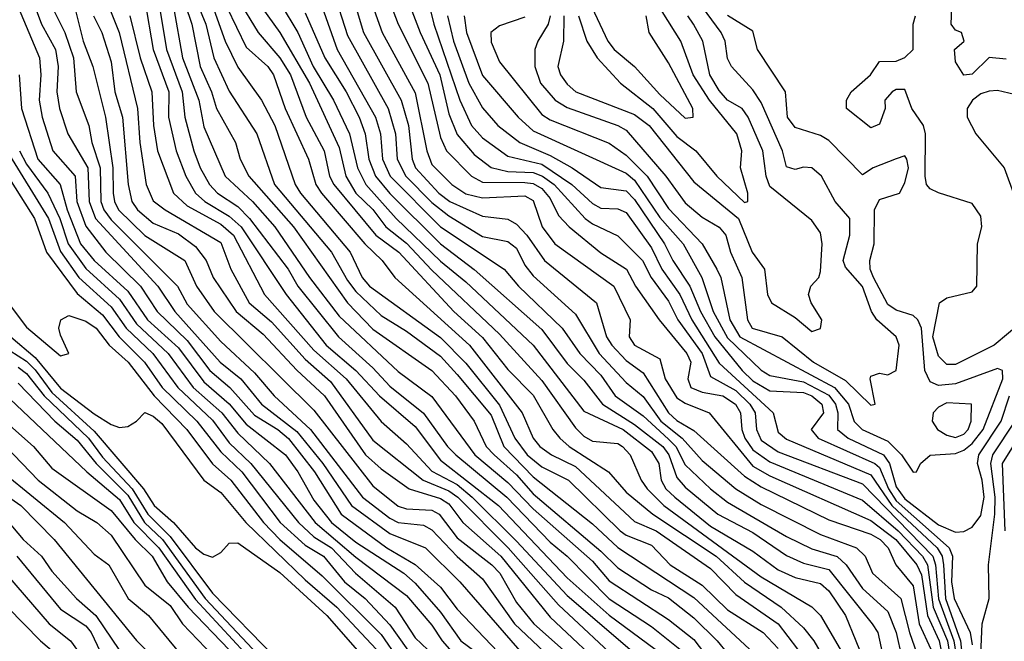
# Model space of a CAD drawing. Header units: metres. Extents: x -51132 to -49532, y -231222 to -229437.
# Tile 404 of 656: x -50358 to -50300, y -230591 to -230554. Entities that reach past the tile are written whole.
import ezdxf

# ---------------------------------------------------------------- set-up
doc = ezdxf.new("R2010")
doc.units = ezdxf.units.M
for name, color, linetype in [('CONTOUR_HALF', 8, 'Continuous'), ('CONTOUR_INDEX', 1, 'Continuous'), ('CONTOUR_INTER', 3, 'Continuous')]:
    doc.layers.add(name, color=color, linetype=linetype)

msp = doc.modelspace()

# ---------------------------------------------------------------- linework, layer by layer
at = {"layer": 'CONTOUR_HALF'}
for points, elevation in [([(-50358.503, -230535.259), (-50355.212, -230542.259), (-50352.41, -230548.759), (-50351.974, -230551.259), (-50351.08, -230552.884), (-50350.591, -230555.759), (-50349.665, -230558.259), (-50349.67, -230559.759), (-50349.222, -230561.759), (-50348.66, -230563.259), (-50348.081, -230564.259), (-50347.52, -230564.759), (-50346.08, -230565.629), (-50345.382, -230566.259), (-50342.706, -230570.259), (-50340.344, -230573.259), (-50338.595, -230574.759), (-50337.189, -230576.259), (-50335.08, -230578.081), (-50333.58, -230580.077), (-50330.136, -230582.759), (-50326.08, -230587.039), (-50323.58, -230589.241), (-50320.851, -230591.259)], 44.5), ([(-50358.538, -230548.259), (-50358.026, -230549.759), (-50357.57, -230553.259), (-50357.193, -230554.259), (-50356.372, -230555.759), (-50356.203, -230556.759), (-50356.3, -230558.259), (-50356.137, -230559.259), (-50355.638, -230560.759), (-50354.451, -230562.759), (-50354.383, -230564.759), (-50353.994, -230565.759), (-50350.306, -230569.759), (-50349.309, -230571.259), (-50346.612, -230574.259), (-50345.398, -230575.259), (-50344.165, -230576.759), (-50342.08, -230578.363), (-50340.546, -230580.259), (-50338.852, -230582.759), (-50336.58, -230584.414), (-50334.453, -230585.259), (-50332.419, -230587.259), (-50326.792, -230593.759)], 47.5), ([(-50355.849, -230550.759), (-50354.729, -230555.259), (-50354.16, -230556.759), (-50353.408, -230559.759), (-50352.982, -230562.759), (-50352.963, -230564.259), (-50352.885, -230564.759), (-50352.633, -230565.259), (-50351.08, -230566.768), (-50348.719, -230568.259), (-50348.018, -230569.759), (-50346.978, -230571.259), (-50341.08, -230577.109), (-50337.58, -230581.588), (-50336.08, -230582.786), (-50335.58, -230582.949), (-50334.08, -230583.02), (-50333.659, -230583.259), (-50332.58, -230584.668), (-50330.524, -230586.259), (-50330.063, -230586.759), (-50329.08, -230588.492), (-50328.045, -230589.759), (-50325.58, -230591.945)], 46.5), ([(-50338.102, -230551.759), (-50337.023, -230554.759), (-50335.08, -230558.321), (-50334.377, -230561.759), (-50334.08, -230562.565), (-50332.895, -230563.759), (-50332.08, -230564.311), (-50331.08, -230564.532), (-50328.58, -230564.422), (-50328.08, -230564.705), (-50327.552, -230566.259), (-50326.797, -230567.259), (-50323.313, -230569.759), (-50322.342, -230571.759), (-50322.395, -230572.759), (-50322.079, -230573.259), (-50320.58, -230574.062), (-50320.272, -230575.259), (-50319.58, -230576.371), (-50319.08, -230576.702), (-50317.662, -230577.259), (-50315.08, -230580.423), (-50314.08, -230580.993), (-50308.08, -230583.635), (-50306.614, -230584.759), (-50305.375, -230586.259), (-50305.08, -230586.847), (-50304.737, -230589.259), (-50304.045, -230590.759), (-50303.58, -230593.057)], 37.5), ([(-50353.596, -230552.259), (-50352.601, -230554.759), (-50351.514, -230559.259), (-50351.379, -230561.259), (-50350.997, -230563.759), (-50350.58, -230564.712), (-50349.883, -230565.259), (-50346.58, -230567.193), (-50345.986, -230568.759), (-50344.907, -230570.759), (-50343.58, -230571.888), (-50341.58, -230574.08), (-50340.08, -230575.404), (-50337.58, -230578.88), (-50334.604, -230581.259), (-50333.08, -230581.883), (-50332.542, -230582.259), (-50329.563, -230585.259), (-50326.58, -230588.63), (-50322.696, -230592.259)], 45.5), ([(-50339.93, -230552.259), (-50339.08, -230554.941), (-50336.681, -230559.259), (-50336.246, -230560.759), (-50336.141, -230562.259), (-50335.632, -230563.259), (-50334.08, -230564.823), (-50333.08, -230565.605), (-50331.08, -230566.827), (-50329.58, -230567.13), (-50329.08, -230567.514), (-50328.58, -230568.529), (-50328.08, -230569.166), (-50325.58, -230571.425), (-50324.172, -230573.759), (-50322.58, -230575.479), (-50321.58, -230576.295), (-50320.517, -230577.759), (-50319.271, -230578.759), (-50318.08, -230580.089), (-50316.08, -230581.767), (-50314.58, -230582.691), (-50311.08, -230584.457), (-50308.931, -230585.259), (-50308.433, -230585.759), (-50307.992, -230586.759), (-50306.323, -230588.259), (-50305.796, -230590.259), (-50305.08, -230592.293)], 38.5), ([(-50335.728, -230552.259), (-50334.774, -230554.759), (-50333.612, -230557.259), (-50333.08, -230559.56), (-50332.58, -230560.796), (-50331.58, -230561.971), (-50330.58, -230562.748), (-50329.58, -230562.981), (-50328.08, -230563.035), (-50327.527, -230563.259), (-50326.837, -230563.759), (-50325.006, -230565.759), (-50324.58, -230566.086), (-50323.08, -230566.788), (-50321.606, -230568.259), (-50321.104, -230569.259), (-50320.08, -230570.66), (-50319.527, -230571.759), (-50318.078, -230573.759), (-50317.58, -230575.118), (-50316.08, -230575.946), (-50315.25, -230576.759), (-50314.94, -230577.259), (-50314.852, -230578.259), (-50314.58, -230578.887), (-50313.58, -230579.565), (-50308.58, -230581.473), (-50304.428, -230585.759), (-50304.251, -230586.259), (-50304.08, -230588.273), (-50303.178, -230590.759), (-50302.786, -230593.259)], 36.5), ([(-50348.079, -230552.759), (-50347.465, -230554.259), (-50346.986, -230556.259), (-50346.08, -230558.223), (-50344.442, -230560.759), (-50343.411, -230563.759), (-50340.03, -230567.759), (-50339.08, -230569.441), (-50338.58, -230570.084), (-50337.08, -230571.51), (-50335.58, -230572.435), (-50333.58, -230573.902), (-50332.58, -230574.992), (-50330.58, -230577.403), (-50329.829, -230579.259), (-50328.08, -230581.046), (-50324.58, -230583.837), (-50323.08, -230585.228), (-50318.58, -230588.196), (-50314.718, -230591.759)], 42.5), ([(-50344.507, -230552.759), (-50343.08, -230554.755), (-50341.332, -230557.759), (-50339.58, -230561.559), (-50339.178, -230563.259), (-50338.585, -230564.259), (-50337.58, -230565.231), (-50336.809, -230566.259), (-50335.58, -230567.22), (-50334.08, -230568.826), (-50330.08, -230572.616), (-50327.58, -230575.344), (-50325.58, -230578.146), (-50325.08, -230578.653), (-50324.58, -230578.945), (-50323.08, -230579.089), (-50322.798, -230579.259), (-50322.34, -230579.759), (-50321.684, -230581.259), (-50321.338, -230581.759), (-50320.339, -230582.759), (-50314.58, -230586.978), (-50311.58, -230588.747), (-50311.068, -230589.259), (-50309.906, -230591.259)], 40.5), ([(-50300.08, -230556.327), (-50301.08, -230556.226), (-50302.08, -230557.215), (-50302.58, -230557.273), (-50303.08, -230556.49), (-50303.145, -230555.759), (-50302.57, -230555.259), (-50302.726, -230554.759), (-50303.08, -230554.609), (-50303.328, -230554.259), (-50303.272, -230552.759)], 35.5), ([(-50349.377, -230553.259), (-50348.847, -230556.259), (-50347.886, -230558.759), (-50347.58, -230560.342), (-50346.322, -230563.259), (-50344.714, -230564.759), (-50343.378, -230566.259), (-50341.325, -230569.259), (-50339.58, -230571.551), (-50336.08, -230574.813), (-50334.08, -230576.305), (-50331.538, -230579.759), (-50329.58, -230581.385), (-50328.08, -230582.952), (-50324.58, -230586.044), (-50323.58, -230587.217), (-50320.08, -230589.504), (-50318.58, -230590.687), (-50317.372, -230592.259)], 43.5), ([(-50346.23, -230553.259), (-50345.08, -230555.619), (-50343.793, -230556.759), (-50343.459, -230557.259), (-50342.767, -230559.259), (-50341.386, -230562.259), (-50340.961, -230563.759), (-50340.629, -230564.259), (-50338.053, -230567.259), (-50337.021, -230568.259), (-50336.27, -230569.259), (-50331.848, -230573.259), (-50328.736, -230577.259), (-50328.08, -230578.759), (-50327.698, -230579.259), (-50326.993, -230579.759), (-50325.58, -230580.444), (-50322.08, -230583.694), (-50320.81, -230584.259), (-50317.58, -230586.48), (-50316.08, -230588.011), (-50313.58, -230589.751), (-50312.425, -230591.259)], 41.5), ([(-50324.614, -230553.259), (-50323.654, -230555.259), (-50323.287, -230555.759), (-50322.081, -230556.759), (-50320.58, -230558.416), (-50319.08, -230559.817), (-50318.604, -230559.759), (-50318.637, -230559.259), (-50320.08, -230556.552), (-50321.21, -230554.759), (-50321.392, -230553.759)], 32.5), ([(-50341.58, -230553.589), (-50340.422, -230556.259), (-50339.161, -230558.259), (-50338.398, -230559.759), (-50338.024, -230560.759), (-50337.824, -230562.259), (-50337.417, -230563.259), (-50336.58, -230564.274), (-50333.58, -230567.271), (-50331.58, -230568.784), (-50327.58, -230572.342), (-50326.08, -230574.353), (-50325.08, -230575.338), (-50323.976, -230576.759), (-50322.08, -230577.952), (-50320.4, -230579.259), (-50320.045, -230579.759), (-50319.58, -230581.096), (-50319.08, -230581.658), (-50317.15, -230583.259), (-50315.08, -230584.342), (-50313.08, -230585.704), (-50312.08, -230586.172), (-50310.58, -230586.53), (-50308.012, -230589.759), (-50307.684, -230590.259), (-50307.245, -230592.259)], 39.5), ([(-50333.164, -230553.759), (-50332.809, -230555.259), (-50331.897, -230557.759), (-50331.08, -230559.216), (-50330.174, -230560.259), (-50328.882, -230561.259), (-50327.08, -230562.038), (-50325.775, -230562.759), (-50324.08, -230563.924), (-50322.58, -230564.122), (-50322.08, -230564.641), (-50320.303, -230567.259), (-50319.822, -230568.259), (-50318.815, -230569.759), (-50318.174, -230571.259), (-50317.319, -230572.759), (-50315.702, -230574.759), (-50315.08, -230575.364), (-50314.08, -230575.962), (-50312.08, -230576.072), (-50311.58, -230576.264), (-50310.983, -230576.759), (-50310.891, -230577.259), (-50311.62, -230578.259), (-50311.209, -230578.759), (-50307.846, -230580.259), (-50307.58, -230580.497), (-50307.039, -230581.759), (-50306.58, -230582.474), (-50303.446, -230585.259), (-50303.263, -230585.759), (-50303.316, -230587.259), (-50303.152, -230588.259), (-50302.207, -230590.259), (-50302.08, -230591.002)], 35.5), ([(-50328.58, -230553.842), (-50330.08, -230554.36), (-50330.599, -230554.759), (-50330.58, -230555.328), (-50330.08, -230556.484), (-50327.58, -230559.616), (-50327.08, -230559.933), (-50323.58, -230561.303), (-50322.58, -230562.024), (-50321.341, -230563.259), (-50320.08, -230565.167), (-50318.08, -230567.257), (-50317.202, -230568.759), (-50316.978, -230569.259), (-50316.431, -230571.759), (-50315.845, -230572.759), (-50310.237, -230575.759), (-50309.419, -230576.759), (-50309.08, -230577.785), (-50308.595, -230578.259), (-50307.08, -230578.943), (-50306.28, -230579.759), (-50305.58, -230580.782), (-50305.384, -230580.759), (-50305.155, -230580.259), (-50304.58, -230579.774), (-50303.08, -230579.664), (-50302.58, -230579.472), (-50302.08, -230579.089), (-50301.436, -230578.259), (-50300.277, -230575.259), (-50300.296, -230574.759), (-50300.58, -230574.646), (-50303.08, -230575.544), (-50304.08, -230575.641), (-50304.58, -230575.434), (-50304.892, -230574.759), (-50305.099, -230572.259), (-50305.307, -230571.759), (-50305.58, -230571.502), (-50306.58, -230571.184), (-50307.08, -230570.855), (-50307.933, -230569.259), (-50308.135, -230568.759), (-50308.157, -230568.259), (-50307.895, -230567.259), (-50307.87, -230565.259), (-50307.58, -230564.63), (-50306.388, -230564.259), (-50306.08, -230563.644), (-50305.868, -230562.759), (-50305.959, -230562.259), (-50306.08, -230562.059), (-50306.58, -230562.227), (-50307.955, -230562.759), (-50308.58, -230563.177), (-50310.58, -230561.149), (-50311.08, -230560.86), (-50312.58, -230560.368), (-50313.027, -230559.759), (-50313.133, -230558.259), (-50314.808, -230555.759), (-50315.08, -230554.678), (-50316.58, -230553.756)], 34.5), ([(-50326.26, -230553.759), (-50326.283, -230555.259), (-50326.625, -230556.759), (-50326.466, -230557.259), (-50326.08, -230557.805), (-50325.551, -230558.259), (-50322.08, -230559.617), (-50321.214, -230560.259), (-50318.58, -230563.6), (-50315.932, -230565.759), (-50315.117, -230567.759), (-50314.382, -230568.759), (-50314.218, -230570.259), (-50313.967, -230570.759), (-50312.58, -230571.619), (-50311.58, -230572.459), (-50311.08, -230572.279), (-50310.997, -230571.759), (-50311.632, -230570.759), (-50311.772, -230570.259), (-50311.642, -230569.759), (-50311.17, -230569.259), (-50311.08, -230568.891), (-50310.971, -230567.259), (-50311.08, -230566.614), (-50311.58, -230565.88), (-50314.08, -230563.86), (-50314.296, -230563.259), (-50314.483, -230561.759), (-50315.355, -230559.759), (-50315.707, -230559.259), (-50316.58, -230558.757), (-50317.08, -230558.197), (-50317.625, -230557.259), (-50318.038, -230555.259), (-50318.586, -230554.259), (-50318.936, -230553.759)], 33.5), ([(-50358.522, -230557.259), (-50358.381, -230559.259), (-50357.419, -230562.259), (-50356.091, -230563.759), (-50355.673, -230565.259), (-50354.889, -230567.259), (-50354.08, -230568.241), (-50352.08, -230570.072), (-50350.913, -230571.759), (-50349.08, -230573.426), (-50347.58, -230575.44), (-50346.08, -230576.734), (-50345.08, -230577.93), (-50342.753, -230579.759), (-50342.022, -230580.759), (-50341.08, -230582.428), (-50340.019, -230583.759), (-50338.58, -230584.913), (-50335.752, -230586.759), (-50335.08, -230587.349), (-50333.58, -230589.071), (-50332.376, -230590.759), (-50331.08, -230591.714)], 48.5), ([(-50359.252, -230561.759), (-50356.791, -230565.759), (-50356.08, -230567.708), (-50354.984, -230569.259), (-50353.08, -230570.994), (-50352.189, -230572.259), (-50350.61, -230573.759), (-50349.127, -230575.759), (-50347.08, -230577.692), (-50346.08, -230579.038), (-50344.81, -230580.259), (-50341.988, -230583.759), (-50341.08, -230584.605), (-50340.025, -230585.259), (-50338.605, -230586.759), (-50336.256, -230588.759), (-50335.08, -230590.589), (-50333.58, -230592.004)], 49.5), ([(-50359.169, -230570.759), (-50358.08, -230572.201), (-50356.08, -230573.893), (-50355.581, -230573.759), (-50356.08, -230572.664), (-50356.178, -230572.259), (-50356.064, -230571.759), (-50355.58, -230571.505), (-50354.58, -230571.832), (-50353.956, -230572.259), (-50353.196, -230573.259), (-50352.06, -230574.259), (-50350.528, -230576.259), (-50348.599, -230578.259), (-50347.08, -230580.288), (-50345.979, -230581.259), (-50344.059, -230583.759), (-50343.08, -230584.772), (-50340.58, -230586.915), (-50337.08, -230590.378), (-50334.072, -230594.759)], 50.5), ([(-50359.567, -230573.259), (-50358.08, -230574.217), (-50357.58, -230574.713), (-50356.58, -230576.055), (-50354.08, -230578.352), (-50351.155, -230581.759), (-50350.519, -230582.759), (-50349.375, -230583.759), (-50348.08, -230585.265), (-50347.58, -230585.639), (-50347.08, -230585.802), (-50346.58, -230585.531), (-50346.08, -230584.982), (-50345.58, -230584.952), (-50343.08, -230586.713), (-50340.304, -230589.259), (-50337.246, -230592.759)], 51.5), ([(-50358.58, -230575.502), (-50356.414, -230577.759), (-50355.08, -230578.892), (-50353.961, -230580.259), (-50352.08, -230582.144), (-50351.101, -230583.759), (-50350.039, -230584.759), (-50347.508, -230588.259), (-50344.08, -230591.902)], 52.5), ([(-50359.08, -230578.025), (-50357.666, -230579.259), (-50356.58, -230580.532), (-50353.08, -230583.041), (-50351.652, -230584.759), (-50350.649, -230585.759), (-50349.763, -230587.259), (-50348.518, -230588.759), (-50346.08, -230591.292)], 53.5), ([(-50301.58, -230591.566), (-50301.503, -230589.759), (-50301.073, -230588.259), (-50301.118, -230586.259), (-50300.739, -230583.259), (-50300.722, -230582.259), (-50300.979, -230580.259), (-50300.864, -230579.759), (-50299.545, -230577.759)], 35.5), ([(-50359.501, -230580.759), (-50355.845, -230583.759), (-50354.08, -230585.631), (-50353.208, -230586.259), (-50352.068, -230588.259), (-50350.872, -230589.259), (-50348.08, -230592.637)], 54.5), ([(-50359.541, -230583.259), (-50358.289, -230584.759), (-50357.191, -230585.759), (-50356.58, -230586.631), (-50355.133, -230588.259), (-50353.98, -230589.259), (-50352.58, -230591.327)], 55.5), ([(-50360.224, -230585.759), (-50356.744, -230589.759), (-50355.492, -230590.759), (-50352.947, -230594.259)], 56.5)]:
    msp.add_lwpolyline(points, dxfattribs=dict(at, elevation=elevation))
at = {"layer": 'CONTOUR_INDEX'}
for points, elevation in [([(-50344.116, -230551.259), (-50342.012, -230554.759), (-50341.115, -230556.759), (-50339.904, -230558.759), (-50338.955, -230560.759), (-50338.489, -230562.759), (-50337.993, -230563.759), (-50336.196, -230565.759), (-50333.58, -230568.292), (-50332.08, -230569.504), (-50328.09, -230573.259), (-50325.08, -230577.171), (-50322.763, -230578.259), (-50321.08, -230579.56), (-50320.635, -230580.259), (-50320.508, -230581.259), (-50320.225, -230581.759), (-50319.697, -230582.259), (-50317.58, -230583.974), (-50315.08, -230585.451), (-50313.58, -230586.554), (-50312.58, -230587.014), (-50311.08, -230587.376), (-50310.58, -230587.807), (-50309.594, -230589.259), (-50308.358, -230592.259)], 40), ([(-50351.967, -230553.759), (-50351.36, -230556.259), (-50350.658, -230558.259), (-50350.568, -230560.259), (-50350.324, -230561.759), (-50349.374, -230564.259), (-50348.58, -230565.014), (-50346.58, -230566.1), (-50345.826, -230566.759), (-50343.995, -230570.259), (-50341.08, -230573.55), (-50339.16, -230575.259), (-50337.08, -230577.78), (-50335.58, -230579.109), (-50334.08, -230580.719), (-50332.58, -230581.514), (-50331.699, -230582.259), (-50329.08, -230584.853), (-50326.08, -230588.084), (-50322.368, -230591.259)], 45), ([(-50332.165, -230553.759), (-50332.034, -230554.759), (-50331.08, -230557.306), (-50328.974, -230559.759), (-50328.08, -230560.582), (-50322.58, -230563.09), (-50322.08, -230563.49), (-50320.58, -230565.706), (-50319.21, -230567.259), (-50318.093, -230569.259), (-50317.417, -230571.259), (-50316.58, -230572.823), (-50314.58, -230574.75), (-50314.08, -230575.059), (-50312.08, -230575.432), (-50310.58, -230576.224), (-50310.178, -230576.759), (-50310.042, -230577.259), (-50310.071, -230578.259), (-50309.432, -230578.759), (-50307.335, -230579.759), (-50306.993, -230580.259), (-50306.58, -230581.648), (-50306.08, -230582.361), (-50304.08, -230583.896), (-50303.08, -230584.328), (-50302.58, -230584.287), (-50302.08, -230584.034), (-50301.58, -230583.345), (-50301.382, -230582.259), (-50301.491, -230581.259), (-50301.774, -230580.259), (-50301.689, -230579.759), (-50300.381, -230577.759), (-50299.877, -230576.259)], 35), ([(-50299.08, -230571.833), (-50300.783, -230573.259), (-50303.08, -230574.413), (-50303.58, -230574.402), (-50304.08, -230573.911), (-50304.414, -230572.759), (-50304.03, -230570.759), (-50303.58, -230570.456), (-50302.08, -230570.103), (-50301.809, -230569.759), (-50301.782, -230567.259), (-50301.515, -230566.259), (-50301.58, -230565.621), (-50302.08, -230564.875), (-50304.08, -230564.235), (-50304.58, -230564.003), (-50304.784, -230563.759), (-50304.879, -230563.259), (-50304.85, -230560.759), (-50304.975, -230560.259), (-50305.657, -230559.259), (-50306.08, -230558.135), (-50306.58, -230558.136), (-50306.83, -230558.259), (-50307.262, -230558.759), (-50307.241, -230559.259), (-50307.58, -230560.182), (-50308.08, -230560.405), (-50309.532, -230559.259), (-50309.524, -230558.759), (-50309.257, -230558.259), (-50308.116, -230557.259), (-50307.58, -230556.48), (-50306.58, -230556.456), (-50306.08, -230556.231), (-50305.581, -230555.759), (-50305.582, -230554.259), (-50305.453, -230553.759)], 35), ([(-50301.08, -230558.22), (-50301.58, -230558.388), (-50302.071, -230558.759), (-50302.386, -230559.259), (-50302.393, -230559.759), (-50301.863, -230560.759), (-50300.187, -230562.759), (-50299.58, -230564.443)], 35), ([(-50299.58, -230558.424), (-50300.58, -230558.181), (-50301.08, -230558.22)], 35), ([(-50360.165, -230561.759), (-50357.622, -230565.759), (-50356.913, -230567.759), (-50355.08, -230570.211), (-50353.58, -230571.473), (-50352.605, -230572.759), (-50351.106, -230574.259), (-50350.047, -230575.759), (-50348.006, -230577.759), (-50346.58, -230579.57), (-50345.337, -230580.759), (-50343.064, -230583.759), (-50341.58, -230585.096), (-50340.492, -230585.759), (-50339.252, -230587.259), (-50338.026, -230588.259), (-50336.58, -230589.808), (-50335.08, -230591.934)], 50), ([(-50360.08, -230581.599), (-50358.416, -230582.759), (-50356.455, -230584.759), (-50351.58, -230590.732), (-50350.537, -230591.759)], 55)]:
    msp.add_lwpolyline(points, dxfattribs=dict(at, elevation=elevation))
at = {"layer": 'CONTOUR_INTER'}
for points, elevation in [([(-50335.302, -230548.759), (-50333.969, -230554.259), (-50332.418, -230558.759), (-50331.737, -230560.259), (-50331.08, -230560.99), (-50329.58, -230562.075), (-50327.58, -230562.538), (-50325.798, -230563.759), (-50324.58, -230564.867), (-50324.08, -230565.151), (-50323.08, -230565.185), (-50322.58, -230565.401), (-50321.08, -230567.496), (-50320.473, -230568.759), (-50319.394, -230570.259), (-50318.699, -230571.759), (-50317.08, -230574.317), (-50313.874, -230577.259), (-50313.58, -230578.418), (-50313.08, -230578.832), (-50308.08, -230580.936), (-50306.85, -230582.759), (-50304.17, -230585.259), (-50303.874, -230585.759), (-50303.787, -230586.259), (-50303.669, -230588.259), (-50302.772, -230590.759), (-50302.625, -230592.259)], 36), ([(-50349.489, -230550.759), (-50348.301, -230554.259), (-50347.805, -230556.759), (-50347.138, -230558.259), (-50346.842, -230559.259), (-50345.702, -230561.259), (-50345.427, -230562.259), (-50344.923, -230563.259), (-50342.269, -230566.259), (-50339.078, -230570.759), (-50337.58, -230572.317), (-50334.08, -230574.762), (-50332.687, -230576.259), (-50331.585, -230577.759), (-50330.87, -230579.259), (-50330.403, -230579.759), (-50329.08, -230580.941), (-50328.08, -230582.053), (-50324.08, -230585.454), (-50323.08, -230586.442), (-50321.08, -230587.741), (-50320.08, -230588.216), (-50318.58, -230589.399), (-50317.188, -230590.759), (-50315.964, -230592.259)], 43), ([(-50339.185, -230551.259), (-50338.127, -230554.759), (-50335.9, -230558.759), (-50335.459, -230560.259), (-50335.25, -230562.259), (-50335.061, -230562.759), (-50333.666, -230564.259), (-50333.028, -230564.759), (-50331.08, -230565.624), (-50329.58, -230565.796), (-50329.08, -230566.09), (-50328.455, -230566.759), (-50327.42, -230568.259), (-50324.342, -230570.759), (-50323.739, -230572.759), (-50323.434, -230573.259), (-50322.58, -230574.174), (-50321.58, -230574.902), (-50320.08, -230577.256), (-50319.58, -230577.718), (-50318.58, -230578.316), (-50315.58, -230581.007), (-50314.58, -230581.642), (-50310.58, -230583.603), (-50308.08, -230584.445), (-50307.533, -230584.759), (-50307.065, -230585.259), (-50306.606, -230586.259), (-50305.58, -230587.496), (-50305.222, -230589.759), (-50304.529, -230591.259)], 38), ([(-50337.033, -230551.759), (-50336.074, -230554.259), (-50334.324, -230557.759), (-50333.58, -230560.974), (-50333.208, -230561.759), (-50331.743, -230563.259), (-50331.08, -230563.608), (-50328.58, -230563.623), (-50328.08, -230563.696), (-50327.58, -230563.981), (-50327.08, -230564.57), (-50326.58, -230565.58), (-50325.96, -230566.259), (-50324.08, -230567.792), (-50322.558, -230568.759), (-50322.022, -230569.759), (-50320.632, -230571.759), (-50318.982, -230573.759), (-50318.753, -230574.259), (-50318.934, -230575.259), (-50318.753, -230575.759), (-50318.08, -230576.042), (-50316.849, -230576.259), (-50316.106, -230576.759), (-50315.815, -230577.259), (-50315.727, -230578.259), (-50315.56, -230578.759), (-50315.08, -230579.463), (-50314.08, -230580.168), (-50308.58, -230582.443), (-50306.474, -230584.259), (-50305.04, -230585.759), (-50304.743, -230586.259), (-50304.391, -230588.759), (-50303.553, -230590.759), (-50303.157, -230593.259)], 37), ([(-50347.381, -230552.259), (-50346.318, -230555.259), (-50345.58, -230556.803), (-50344.18, -230558.759), (-50343.373, -230560.259), (-50342.175, -230563.759), (-50341.862, -230564.259), (-50338.915, -230567.759), (-50338.207, -230569.259), (-50337.778, -230569.759), (-50333.58, -230572.799), (-50332.08, -230574.327), (-50330.08, -230576.814), (-50329.166, -230578.759), (-50328.441, -230579.759), (-50327.58, -230580.452), (-50325.998, -230581.259), (-50322.927, -230584.259), (-50322.58, -230584.514), (-50321.08, -230585.09), (-50319.97, -230586.259), (-50318.08, -230587.458), (-50316.58, -230588.928), (-50314.473, -230590.259), (-50313.58, -230591.209)], 42), ([(-50325.393, -230553.759), (-50324.902, -230555.259), (-50324.295, -230556.259), (-50322.91, -230557.759), (-50320.998, -230559.259), (-50319.58, -230560.918), (-50318.455, -230561.759), (-50317.207, -230563.259), (-50315.58, -230564.808), (-50315.382, -230564.759), (-50315.378, -230564.259), (-50315.809, -230562.759), (-50315.735, -230561.759), (-50316.03, -230560.759), (-50317.635, -230558.759), (-50318.604, -230557.259), (-50319.336, -230555.259), (-50321.223, -230552.259)], 33), ([(-50350.292, -230552.759), (-50349.807, -230555.759), (-50348.863, -230558.259), (-50348.704, -230559.759), (-50348.172, -230561.759), (-50347.805, -230562.759), (-50347.257, -230563.759), (-50346.777, -230564.259), (-50345.58, -230565.051), (-50344.885, -230565.759), (-50342.601, -230568.759), (-50342.015, -230569.759), (-50339.617, -230572.759), (-50337.58, -230574.607), (-50336.58, -230575.681), (-50334.58, -230577.293), (-50333.158, -230579.259), (-50332.665, -230579.759), (-50329.637, -230582.259), (-50327.08, -230584.913), (-50326.077, -230585.759), (-50323.58, -230588.27), (-50321.08, -230589.911), (-50319.398, -230591.259)], 44), ([(-50345.583, -230552.759), (-50344.375, -230554.759), (-50343.094, -230556.259), (-50342.464, -230557.259), (-50341.531, -230559.759), (-50340.46, -230561.759), (-50340.138, -230563.259), (-50339.888, -230563.759), (-50337.404, -230566.759), (-50336.047, -230567.759), (-50332.777, -230571.259), (-50331.08, -230572.806), (-50329.58, -230574.705), (-50328.08, -230576.223), (-50326.923, -230578.259), (-50326.502, -230578.759), (-50325.948, -230579.259), (-50323.617, -230580.759), (-50322.58, -230581.964), (-50320.989, -230583.259), (-50317.249, -230585.759), (-50315.58, -230587.291), (-50313.4, -230588.759), (-50312.08, -230589.999), (-50311.472, -230590.759), (-50310.596, -230592.259)], 41), ([(-50358.579, -230553.259), (-50357.328, -230556.259), (-50357.233, -230557.259), (-50357.335, -230558.759), (-50357.155, -230559.759), (-50356.523, -230561.759), (-50355.208, -230563.259), (-50355.104, -230564.759), (-50354.58, -230566.212), (-50353.385, -230567.759), (-50351.332, -230569.759), (-50350.344, -230571.259), (-50348.58, -230572.989), (-50347.225, -230574.759), (-50346.041, -230575.759), (-50344.58, -230577.412), (-50343.2, -230578.259), (-50342.58, -230578.787), (-50341.032, -230580.759), (-50339.449, -230583.259), (-50336.756, -230585.259), (-50335.08, -230586.243), (-50333.58, -230587.587), (-50332.58, -230588.885), (-50329.363, -230592.259)], 48), ([(-50356.56, -230553.259), (-50355.817, -230554.759), (-50355.306, -230556.259), (-50355.141, -230558.259), (-50354.391, -230560.259), (-50354.218, -230561.259), (-50353.734, -230562.759), (-50353.681, -230564.759), (-50353.509, -230565.259), (-50353.08, -230565.844), (-50349.153, -230569.759), (-50348.58, -230570.84), (-50346.58, -230573.046), (-50344.58, -230574.891), (-50343.417, -230576.259), (-50341.266, -230578.259), (-50338.197, -230582.259), (-50336.58, -230583.506), (-50336.083, -230583.759), (-50334.58, -230583.918), (-50334.08, -230584.198), (-50332.58, -230585.769), (-50331.08, -230587.081), (-50329.181, -230589.759), (-50326.01, -230592.759)], 47), ([(-50340.58, -230553.253), (-50339.685, -230555.759), (-50337.42, -230559.759), (-50337.123, -230560.759), (-50336.999, -230562.259), (-50336.546, -230563.259), (-50333.58, -230566.249), (-50329.805, -230568.759), (-50328.952, -230569.759), (-50326.374, -230572.259), (-50325.33, -230573.759), (-50324.08, -230575.034), (-50323.233, -230576.259), (-50321.58, -230577.448), (-50320.08, -230578.818), (-50319.644, -230579.259), (-50319.08, -230580.335), (-50317.58, -230581.759), (-50316.58, -230582.551), (-50313.08, -230584.58), (-50311.58, -230585.31), (-50310.08, -230585.764), (-50309.556, -230586.259), (-50308.58, -230587.659), (-50307.08, -230589.034), (-50306.587, -230590.259), (-50306.254, -230591.759)], 39), ([(-50327.069, -230553.759), (-50327.188, -230554.259), (-50327.816, -230555.259), (-50327.986, -230555.759), (-50327.99, -230556.759), (-50327.653, -230557.759), (-50326.776, -230558.759), (-50326.08, -230559.187), (-50323.08, -230560.258), (-50322.58, -230560.542), (-50320.234, -230563.259), (-50319.08, -230564.841), (-50318.08, -230565.69), (-50317.08, -230566.268), (-50316.679, -230566.759), (-50316.407, -230567.759), (-50315.721, -230569.259), (-50315.385, -230571.759), (-50315.121, -230572.259), (-50313.342, -230572.759), (-50311.492, -230574.259), (-50309.58, -230575.358), (-50308.08, -230576.818), (-50307.832, -230576.759), (-50308.137, -230575.259), (-50308.08, -230575.091), (-50307.58, -230574.911), (-50307.08, -230575.018), (-50306.582, -230574.759), (-50306.408, -230573.259), (-50306.585, -230572.759), (-50307.742, -230571.759), (-50308.056, -230571.259), (-50308.58, -230569.78), (-50309.58, -230568.652), (-50309.734, -230568.259), (-50309.336, -230566.759), (-50309.337, -230565.759), (-50310.201, -230564.759), (-50311.011, -230563.259), (-50311.578, -230562.759), (-50312.08, -230562.716), (-50312.58, -230562.866), (-50313.08, -230562.71), (-50313.319, -230561.759), (-50314.58, -230558.888), (-50315.08, -230558.15), (-50316.348, -230556.759), (-50316.58, -230556.284), (-50316.707, -230555.259), (-50316.947, -230554.759), (-50318.053, -230553.259)], 34), ([(-50354.126, -230553.759), (-50353.629, -230554.759), (-50353.08, -230556.486), (-50352.865, -230558.259), (-50352.402, -230559.759), (-50352.075, -230563.759), (-50351.85, -230564.759), (-50351.507, -230565.259), (-50350.58, -230566.035), (-50349.08, -230566.675), (-50348.08, -230567.415), (-50347.451, -230568.259), (-50347.044, -230569.259), (-50345.67, -230571.259), (-50344.08, -230572.615), (-50342.08, -230574.733), (-50340.436, -230576.259), (-50338.004, -230579.759), (-50337.08, -230580.577), (-50335.422, -230581.759), (-50333.58, -230582.327), (-50333.08, -230582.643), (-50332.251, -230583.759), (-50330.002, -230585.759), (-50327.08, -230589.35), (-50323.458, -230592.759)], 46), ([(-50358.504, -230561.759), (-50358.08, -230562.552), (-50356.827, -230564.259), (-50356.112, -230565.759), (-50355.624, -230567.259), (-50354.58, -230568.717), (-50352.58, -230570.542), (-50351.58, -230571.999), (-50349.7, -230573.759), (-50348.215, -230575.759), (-50346.516, -230577.259), (-50345.58, -230578.465), (-50343.695, -230580.259), (-50341.004, -230583.759), (-50338.58, -230585.8), (-50335.58, -230588.08), (-50334.08, -230589.827), (-50333.47, -230590.759), (-50331.08, -230593.488)], 49), ([(-50359.012, -230572.759), (-50357.58, -230573.981), (-50356.08, -230575.805), (-50354.08, -230577.327), (-50353.08, -230577.963), (-50352.58, -230578.124), (-50352.08, -230578.079), (-50351.58, -230577.765), (-50351.08, -230577.239), (-50350.58, -230577.461), (-50350.08, -230577.89), (-50347.58, -230581.251), (-50346.58, -230581.976), (-50345.102, -230583.759), (-50341.58, -230587.157), (-50339.72, -230588.759), (-50337.383, -230591.259)], 51), ([(-50358.58, -230574.559), (-50358.08, -230574.93), (-50357.035, -230576.259), (-50354.421, -230578.759), (-50353.58, -230579.894), (-50351.837, -230581.759), (-50350.911, -230583.259), (-50349.58, -230584.578), (-50347.08, -230587.932), (-50343.351, -230591.759)], 52), ([(-50359.08, -230576.433), (-50354.514, -230580.759), (-50352.58, -230582.39), (-50351.726, -230583.759), (-50350.257, -230585.259), (-50348.08, -230588.322), (-50344.438, -230592.259)], 53), ([(-50303.58, -230576.681), (-50304.08, -230576.93), (-50304.391, -230577.259), (-50304.454, -230577.759), (-50304.148, -230578.259), (-50303.58, -230578.583), (-50303.08, -230578.718), (-50302.58, -230578.53), (-50302.332, -230578.259), (-50302.15, -230577.759), (-50302.138, -230576.759), (-50303.58, -230576.681)], 34), ([(-50300.129, -230584.259), (-50300.291, -230580.259), (-50298.729, -230577.759)], 36), ([(-50359.303, -230579.259), (-50357.395, -230581.259), (-50355.08, -230583.073), (-50353.929, -230583.759), (-50353.08, -230584.511), (-50351.08, -230587.461), (-50349.58, -230588.667), (-50348.855, -230589.759), (-50346.58, -230592.117)], 54), ([(-50358.651, -230585.759), (-50356.08, -230588.883), (-50354.58, -230589.873), (-50354.258, -230590.259), (-50353.546, -230591.759)], 56), ([(-50359.211, -230588.759), (-50357.256, -230590.759), (-50356.075, -230591.759)], 57)]:
    msp.add_lwpolyline(points, dxfattribs=dict(at, elevation=elevation))

doc.saveas('drawing.dxf')
